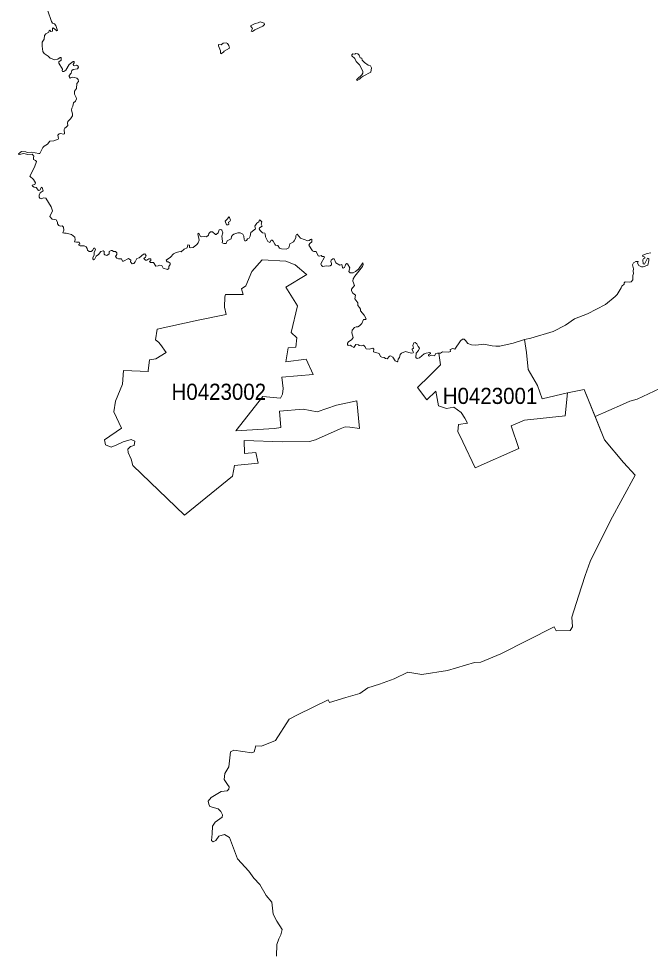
# Model space of a CAD drawing. Extents: x 369010 to 739155, y 6377141 to 6616555.
# Drawn here: x 600323 to 604240, y 6600540 to 6606320 of the extents above; entities that cross this region are included whole.
import ezdxf
from ezdxf.enums import TextEntityAlignment as Align

# ---------------------------------------------------------------- set-up
doc = ezdxf.new("R2010")
doc.units = 0
doc.header["$LTSCALE"] = 40
doc.layers.add('1', color=7, linetype='Continuous', lineweight=13)
doc.layers.add('2', color=7, linetype='Continuous')

msp = doc.modelspace()

# ---------------------------------------------------------------- linework, layer by layer
at = {"layer": '1'}
for points in [[(600573.97, 6605606.68), (600581.91, 6605608.66), (600601.77, 6605604.69), (600607.4, 6605606.35), (600606.07, 6605634.48), (600609.55, 6605642.76), (600618.82, 6605647.72), (600628.58, 6605658.15), (600626.26, 6605672.05), (600629.08, 6605683.64), (600645.3, 6605699.36), (600656.22, 6605717.4), (600656.88, 6605730.64), (600651.26, 6605752.49), (600652.91, 6605765.4), (600659.86, 6605777.97), (600662.51, 6605798.17), (600676.08, 6605808.92), (600681.05, 6605824.15), (600680.38, 6605832.42), (600669.46, 6605852.29), (600669.13, 6605870.16), (600681.05, 6605888.03), (600683.69, 6605917.83), (600693.62, 6605931.73), (600691.97, 6605942.82), (600683.69, 6605951.75), (600669.13, 6605956.72), (600657.21, 6605957.05), (600643.64, 6605952.08), (600636.69, 6605961.35), (600637.02, 6605968.63), (600647.95, 6605981.88), (600653.24, 6605998.76), (600661.19, 6606004.38), (600687.67, 6606009.68), (600694.62, 6606019.94), (600692.8, 6606027.06), (600681.38, 6606031.36), (600667.81, 6606027.55), (600662.51, 6606029.21), (600660.52, 6606037.15), (600668.47, 6606047.41), (600668.14, 6606055.36), (600660.85, 6606055.03), (600636.03, 6606036.16), (600615.84, 6606000.41), (600603.76, 6605992.8), (600595.15, 6605993.13), (600592.17, 6605996.44), (600595.15, 6606008.36), (600572.64, 6606045.1), (600572.97, 6606052.71), (600587.21, 6606063.97), (600587.87, 6606079.69), (600581.25, 6606080.68), (600566.02, 6606069.1), (600546.82, 6606064.96), (600519.68, 6606074.89), (600506.94, 6606087.96), (600482.11, 6606104.18), (600474.17, 6606117.42), (600469.2, 6606150.52), (600469.04, 6606175.68), (600481.61, 6606192.56), (600483.27, 6606215.24), (600491.54, 6606227.15), (600511.07, 6606235.92), (600512.4, 6606247.67), (600517.03, 6606249.33), (600522.66, 6606241.72), (600532.92, 6606243.7), (600533.25, 6606260.25), (600536.89, 6606264.56), (600559.07, 6606245.69), (600564.03, 6606247.01), (600553.11, 6606277.47), (600544.51, 6606289.05), (600533.58, 6606293.35), (600526.63, 6606302.62), (600505.12, 6606368.66)], [(600911.1, 6604878.46), (600903.81, 6604884.42), (600896.2, 6604883.76), (600884.62, 6604876.47), (600883.95, 6604862.9), (600870.88, 6604853.3), (600856.65, 6604856.28), (600853, 6604859.92), (600853.34, 6604877.8), (600847.71, 6604881.77), (600831.82, 6604877.47), (600818.25, 6604858.6), (600803.68, 6604848.67), (600793.09, 6604828.48), (600787.8, 6604826.49), (600782.83, 6604832.45), (600782.5, 6604840.39), (600791.44, 6604854.63), (600790.44, 6604873.16), (600798.72, 6604888.39), (600796.07, 6604898.82), (600789.78, 6604898.15), (600781.51, 6604883.43), (600772.9, 6604876.47), (600760.98, 6604877.8), (600749.4, 6604885.08), (600747.74, 6604895.67), (600741.29, 6604905.77), (600729.37, 6604912.39), (600705.54, 6604912.39), (600696.93, 6604917.68), (600696.93, 6604921.33), (600703.55, 6604924.64), (600697.6, 6604936.22), (600681.05, 6604934.9), (600670.12, 6604938.21), (600673.43, 6604950.79), (600670.79, 6604965.68), (600650.59, 6604981.9), (600618.82, 6604991.83), (600607.07, 6604990.84), (600597.8, 6604994.15), (600602.76, 6605010.04), (600600.78, 6605027.91), (600592.83, 6605037.34), (600580.92, 6605034.7), (600573.3, 6605038.01), (600564.03, 6605047.94), (600563.7, 6605060.18), (600555.93, 6605074.58), (600530.6, 6605078.06), (600517.03, 6605094.28), (600532.59, 6605129.7), (600524.98, 6605153.53), (600491.21, 6605206.99), (600478.14, 6605210.63), (600462.25, 6605204.34), (600454.31, 6605208.97), (600451.33, 6605214.93), (600450.33, 6605227.18), (600457.28, 6605240.09), (600476.15, 6605253.33), (600469.86, 6605274.51), (600465.56, 6605276.5), (600454.31, 6605256.64), (600445.7, 6605256.31), (600431.8, 6605274.84), (600418.56, 6605275.5), (600408.96, 6605282.79), (600407.96, 6605289.41), (600423.19, 6605292.72), (600428.16, 6605303.47), (600415.25, 6605324), (600393.4, 6605345.18), (600420.54, 6605400.79), (600434.11, 6605436.04), (600428.49, 6605442.33), (600416.24, 6605446.64), (600414.92, 6605457.89), (600417.89, 6605468.81), (600407.3, 6605480.4), (600380.16, 6605479.4), (600355.67, 6605485.36), (600325.87, 6605478.91), (600323.23, 6605483.21), (600341.27, 6605496.78), (600367.58, 6605494.63), (600376.85, 6605490.99), (600403.33, 6605493.97), (600447.69, 6605484.04), (600454.31, 6605485.69), (600472.18, 6605521.44), (600480.62, 6605530.38), (600501.81, 6605541.97), (600516.7, 6605560.67), (600540.86, 6605563.65), (600568.01, 6605574.24), (600569.99, 6605577.22), (600566.68, 6605597.41), (600573.97, 6605606.68)], [(602461.87, 6604456.42), (602472.79, 6604455.76), (602478.75, 6604460.89), (602465.51, 6604483.73), (602443, 6604509.39), (602442.34, 6604519.98), (602437.37, 6604530.9), (602426.95, 6604543.15), (602426.29, 6604559.7), (602406.76, 6604584.86), (602410.73, 6604606.04), (602396.16, 6604619.61), (602385.9, 6604634.51), (602385.9, 6604643.94), (602406.09, 6604666.45), (602395.5, 6604694.59), (602397.82, 6604707.16), (602407.42, 6604725.37), (602455.25, 6604785.45), (602458.56, 6604797.03), (602457.57, 6604806.96), (602429.93, 6604767.9), (602412.71, 6604752.68), (602397.16, 6604744.24), (602378.62, 6604744.9), (602369.85, 6604753.5), (602375.97, 6604776.34), (602362.07, 6604802), (602355.78, 6604802.99), (602349.33, 6604795.54), (602342.54, 6604777.83), (602336.25, 6604774.52), (602330.96, 6604777.5), (602326.65, 6604796.04), (602314.74, 6604792.73), (602290.08, 6604807.96), (602278.82, 6604831.13), (602272.2, 6604831.46), (602260.95, 6604823.18), (602258.8, 6604815.07), (602263.26, 6604803.32), (602262.6, 6604794.05), (602255.49, 6604788.92), (602242.08, 6604787.1), (602229.5, 6604789.42), (602209.97, 6604785.12), (602200.7, 6604791.07), (602197.72, 6604801), (602218.58, 6604841.39), (602217.92, 6604846.02), (602204.68, 6604846.35), (602199.05, 6604851.98), (602188.79, 6604848.67), (602179.85, 6604849.99), (602167.77, 6604877.14), (602152.54, 6604877.14), (602144.6, 6604882.43), (602123.41, 6604917.68), (602128.05, 6604927.95), (602141.29, 6604938.21), (602141.29, 6604951.45), (602138.97, 6604954.1), (602133.67, 6604952.77), (602123.74, 6604944.83), (602117.12, 6604943.5), (602071.11, 6604961.05), (602049.6, 6604983.89), (602045.13, 6604982.73), (602041.49, 6604973.62), (602042.48, 6604962.04), (602031.89, 6604942.84), (602026.59, 6604936.55), (602005.08, 6604923.97), (601998.13, 6604900.64), (601982.24, 6604892.69), (601952.45, 6604894.35), (601941.52, 6604898.65), (601930.93, 6604914.04), (601916.2, 6604917.68), (601910.91, 6604922.65), (601901.31, 6604941.52), (601894.36, 6604948.47), (601889.72, 6604948.14), (601881.12, 6604934.23), (601869.2, 6604938.87), (601853.97, 6604968.33), (601852.65, 6604987.03), (601848.68, 6604991.17), (601834.77, 6604993.15), (601820.21, 6605007.39), (601814.91, 6605017.32), (601815.91, 6605024.93), (601832.46, 6605035.36), (601827.82, 6605046.61), (601830.8, 6605060.51), (601821.2, 6605072.1), (601815.91, 6605073.09), (601811.6, 6605060.85), (601799.69, 6605052.9), (601786.78, 6605033.7)], [(601786.78, 6605033.7), (601790.75, 6605018.31), (601763.11, 6604996.13), (601758.48, 6604972.3), (601752.52, 6604959.39), (601741.6, 6604956.74), (601736.3, 6604945.49), (601731.67, 6604943.5), (601726.37, 6604944.17), (601721.4, 6604951.12), (601719.75, 6604971.64), (601713.79, 6604983.89), (601696.58, 6604993.82), (601682.01, 6604993.82), (601658.18, 6604985.21), (601648.42, 6604977.93), (601643.12, 6604970.65), (601640.14, 6604956.41), (601616.97, 6604943.83), (601609.19, 6604927.95), (601595.79, 6604926.79), (601585.19, 6604930.43), (601587.18, 6604942.51), (601583.21, 6604972.96), (601588.17, 6604992.16), (601583.87, 6605009.04), (601576.26, 6605014.01), (601565.67, 6605012.68), (601560.7, 6604992.49), (601548.12, 6604982.89), (601544.15, 6604982.89), (601525.94, 6604998.45), (601512.21, 6605000.11), (601501.62, 6604989.51), (601500.29, 6604978.59), (601487.38, 6604968.33), (601476.46, 6604971.31), (601457.92, 6604968), (601448.98, 6604971.97), (601440.71, 6604990.18), (601434.42, 6604987.53), (601443.36, 6604948.47), (601436.41, 6604930.26), (601428.46, 6604920.99), (601406.28, 6604902.46), (601386.59, 6604900.8), (601382.95, 6604902.79), (601382.62, 6604915.7), (601373.02, 6604919.34), (601368.72, 6604899.31), (601350.18, 6604892.03), (601331.31, 6604875.48), (601324.36, 6604876.8), (601300.53, 6604871.18), (601282.65, 6604863.56), (601264.78, 6604842.38), (601238.46, 6604823.84), (601244.42, 6604813.25), (601251.04, 6604813.58), (601262.13, 6604804.98), (601262.79, 6604797.03), (601254.02, 6604784.45), (601254.02, 6604771.21), (601246.74, 6604765.75), (601220.26, 6604773.86), (601210.66, 6604790.08), (601196.76, 6604791.74), (601187.49, 6604787.76), (601174.58, 6604787.43), (601158.36, 6604808.29), (601139.82, 6604809.28), (601134.86, 6604815.24), (601142.8, 6604821.2), (601141.81, 6604831.46), (601131.05, 6604832.78), (601117.48, 6604823.51), (601109.21, 6604823.51), (601099.94, 6604834.77), (601108.87, 6604842.05), (601113.84, 6604851.32), (601105.56, 6604862.24), (601096.63, 6604860.92), (601071.14, 6604838.41), (601055.58, 6604835.1), (601045.65, 6604812.59), (601037.38, 6604802.99), (601027.12, 6604800.34), (601017.52, 6604813.58), (601018.51, 6604824.51), (601004.44, 6604833.11), (600974.32, 6604817.22), (600967.37, 6604818.22), (600960.09, 6604832.78), (600942.87, 6604832.78), (600931.95, 6604836.09), (600924.01, 6604847.35), (600931.29, 6604858.6), (600930.96, 6604870.18), (600923.01, 6604877.8), (600911.1, 6604878.46)], [(604242.53, 6604868.86), (604219.69, 6604865.55), (604193.54, 6604855.29), (604190.89, 6604848.67), (604204.79, 6604843.04), (604205.12, 6604836.75), (604197.18, 6604834.44), (604192.54, 6604826.82), (604196.19, 6604800.01), (604203.14, 6604798.69), (604223, 6604835.76), (604229.62, 6604834.77), (604230.28, 6604822.19), (604224.32, 6604793.72), (604194.53, 6604781.81), (604185.92, 6604781.47), (604167.39, 6604791.07), (604161.1, 6604805.97), (604164.74, 6604816.23), (604149.51, 6604816.23), (604135.94, 6604806.3), (604129.65, 6604795.71), (604136.27, 6604770.05), (604132.3, 6604756.15), (604135.28, 6604740.26), (604130.98, 6604728.35), (604131.97, 6604700.87), (604121.21, 6604689.62), (604113.27, 6604687.63), (604083.15, 6604690.28), (604076.86, 6604683.33), (604076.86, 6604675.06), (604063.29, 6604663.47), (604059.64, 6604651.55), (604034.82, 6604612), (604022.57, 6604598.1), (603961.17, 6604548.11), (603850.94, 6604491.02), (603769.35, 6604459.57), (603713.25, 6604420.51), (603636.45, 6604382.44), (603498.26, 6604340.57), (603459.69, 6604332.63), (603472.27, 6604251.86), (603481.21, 6604146.93), (603541.12, 6604046.64), (603568.1, 6603963.55), (603725.16, 6604000.96), (603830.09, 6604021.98), (603897.78, 6603854.82), (604067.09, 6603930.12), (604111.61, 6603949.65), (604158.12, 6603962.56), (604334.55, 6604045.15)], [(603992.45, 6603211.17), (604145.04, 6603491.54), (604073.88, 6603570.15), (603956.37, 6603710), (603830.09, 6604021.98), (603725.66, 6604001.12), (603711.92, 6603858.13), (603459.86, 6603832.64), (603377.6, 6603796.73), (603424.77, 6603656.38), (603152.68, 6603536.22), (603076.88, 6603698.09), (603046.59, 6603762.96), (603049.74, 6603805.17), (603106.18, 6603813.44), (603090.29, 6603843.56), (603066.29, 6603879.81), (603021.77, 6603912.91), (602976.59, 6603905.3), (602926.11, 6603920.52), (602909.06, 6604011.05), (602853.95, 6603958.26), (602795.19, 6604034.39), (602870.66, 6604106.05), (602937.69, 6604176.06), (602927.6, 6604247.89), (602919.16, 6604248.06), (602910.55, 6604244.75), (602901.94, 6604229.85), (602882.75, 6604234.15), (602868.84, 6604228.36), (602865.2, 6604230.84), (602864.21, 6604237.79), (602876.46, 6604246.07), (602876.13, 6604248.88), (602873.15, 6604251.2), (602849.65, 6604247.72), (602838.39, 6604243.42), (602809.1, 6604218.6), (602793.54, 6604215.29), (602785.6, 6604220.91), (602787.42, 6604247.39), (602801.48, 6604263.45), (602809.1, 6604279), (602799.5, 6604288.6), (602791.88, 6604306.15), (602781.95, 6604312.77), (602774.01, 6604310.78), (602766.56, 6604295.55), (602771.2, 6604278.51), (602763.75, 6604272.72), (602763.75, 6604267.09), (602770.37, 6604253.19), (602769.04, 6604249.21), (602756.47, 6604246.73), (602721.38, 6604257.16), (602696.88, 6604247.06), (602688.11, 6604238.79), (602683.81, 6604219.59), (602676.2, 6604209.33), (602675.2, 6604198.07), (602669.91, 6604194.43), (602657.99, 6604199.73), (602643.76, 6604222.9), (602629.19, 6604230.18), (602621.91, 6604228.53), (602607.68, 6604213.3), (602598.41, 6604214.29), (602590.47, 6604220.25), (602574.58, 6604222.24), (602565.97, 6604227.53), (602558.52, 6604245.57), (602522.44, 6604256.5), (602524.43, 6604272.72), (602519.13, 6604278.34), (602497.95, 6604272.72), (602478.25, 6604273.38), (602469.81, 6604289.27), (602461.21, 6604296.88), (602448.63, 6604293.57), (602435.39, 6604294.23), (602429.6, 6604298.86), (602414.7, 6604300.85), (602400.47, 6604282.31), (602385.9, 6604289.93), (602381.6, 6604296.55), (602366.04, 6604295.22), (602361.74, 6604300.19), (602362.07, 6604309.13), (602367.7, 6604318.06), (602389.54, 6604331.63), (602398.15, 6604344.54), (602388.22, 6604373.34), (602391.53, 6604390.39), (602406.09, 6604406.94), (602416.02, 6604411.57), (602425.29, 6604409.59), (602436.38, 6604416.54), (602451.28, 6604431.43), (602461.87, 6604456.42)], [(604334.55, 6604045.15), (604158.12, 6603962.56), (604111.61, 6603949.65), (604067.09, 6603930.12), (603897.78, 6603854.82), (603956.37, 6603710), (604073.88, 6603570.15), (604145.04, 6603491.54), (603992.45, 6603211.17), (603866.34, 6602956.79), (603834.72, 6602869.24), (603795, 6602742.13), (603753.46, 6602612.05), (603757.1, 6602551.64), (603742.7, 6602529.13), (603655.65, 6602527.64), (603643.07, 6602550.98), (603313.72, 6602384.15), (603187.77, 6602331.85), (603149.87, 6602330.03), (602982.05, 6602280.38), (602823.33, 6602256.05), (602736.94, 6602269.62), (602651.04, 6602228.91), (602560.34, 6602196.63), (602489.01, 6602173.13), (602438.53, 6602138.87), (602350.98, 6602114.38), (602250.52, 6602082.1), (602241.42, 6602098.32), (602051.92, 6602006.3), (601999.62, 6601980.15), (601914.71, 6601846.59), (601828.65, 6601812.33), (601794.23, 6601813.99), (601783.96, 6601777.74), (601769.24, 6601770.46), (601657.85, 6601786.18), (601636.5, 6601775.92), (601625.41, 6601683.24), (601602.24, 6601643.35)], [(601921, 6600509.49), (601923.82, 6600581.81), (601936.89, 6600618.06), (601949.8, 6600642.05), (601957.25, 6600676.48), (601923.82, 6600727.45), (601901.64, 6600771.15), (601892.54, 6600845.62), (601857.12, 6600886.5), (601818.22, 6600954.19), (601781.15, 6600993.25), (601749.54, 6601037.77), (601680.86, 6601112.91), (601629.88, 6601245.48), (601599.43, 6601263.85), (601565, 6601254.58), (601546.47, 6601226.78), (601529.75, 6601218.34), (601518.66, 6601226.78), (601523.3, 6601269.31), (601525.12, 6601316.65), (601541.83, 6601341.81), (601585.53, 6601372.42), (601586.35, 6601387.15), (601577.08, 6601407.68), (601559.54, 6601424.39), (601507.9, 6601438.79), (601501.95, 6601453.02), (601499.13, 6601470.73), (601516.84, 6601492.91), (601578.91, 6601530.98), (601616.97, 6601534.78), (601627.23, 6601545.87), (601628.23, 6601560.77), (601618.79, 6601574.67), (601598.43, 6601606.11), (601602.24, 6601643.35), (601625.41, 6601683.24), (601636.5, 6601775.92), (601657.85, 6601786.18), (601769.24, 6601770.46), (601783.96, 6601777.74), (601794.23, 6601813.99), (601828.65, 6601812.33), (601914.71, 6601846.59), (601999.62, 6601980.15), (602051.92, 6602006.3), (602241.42, 6602098.32), (602250.52, 6602082.1), (602350.98, 6602114.38), (602438.53, 6602138.87), (602489.01, 6602173.13), (602560.34, 6602196.63), (602651.04, 6602228.91), (602736.94, 6602269.62), (602823.33, 6602256.05), (602982.05, 6602280.38), (603149.87, 6602330.03), (603187.77, 6602331.85), (603313.72, 6602384.15), (603643.07, 6602550.98), (603655.65, 6602527.64), (603742.7, 6602529.13), (603757.1, 6602551.64), (603753.46, 6602612.05), (603795, 6602742.13), (603834.72, 6602869.24), (603866.34, 6602956.79), (603992.45, 6603211.17)], [(601602.24, 6601643.35), (601598.43, 6601606.11), (601618.79, 6601574.67), (601628.23, 6601560.77), (601627.23, 6601545.87), (601616.97, 6601534.78), (601578.91, 6601530.98), (601516.84, 6601492.91), (601499.13, 6601470.73), (601501.95, 6601453.02), (601507.9, 6601438.79), (601559.54, 6601424.39), (601577.08, 6601407.68), (601586.35, 6601387.15), (601585.53, 6601372.42), (601541.83, 6601341.81), (601525.12, 6601316.65), (601523.3, 6601269.31), (601518.66, 6601226.78), (601529.75, 6601218.34), (601546.47, 6601226.78), (601565, 6601254.58), (601599.43, 6601263.85), (601629.88, 6601245.48), (601680.86, 6601112.91), (601749.54, 6601037.77), (601781.15, 6600993.25), (601818.22, 6600954.19), (601857.12, 6600886.5), (601892.54, 6600845.62), (601901.64, 6600771.15), (601923.82, 6600727.45), (601957.25, 6600676.48), (601949.8, 6600642.05), (601936.89, 6600618.06), (601923.82, 6600581.81), (601921, 6600509.49)]]:
    msp.add_lwpolyline(points, dxfattribs=at)
for points in [[(601819.71, 6606301.63), (601808.96, 6606295.51), (601788.76, 6606290.54), (601761.62, 6606274.98), (601772.38, 6606259.59), (601765.43, 6606242.05), (601773.21, 6606240.23), (601788.1, 6606250.82), (601837.75, 6606273), (601848.02, 6606285.24), (601844.87, 6606293.19)], [(601610.85, 6606170.72), (601591.48, 6606167.9), (601578.08, 6606159.13), (601562.19, 6606159.79), (601562.02, 6606152.68), (601574.93, 6606121.06), (601573.94, 6606106.33), (601576.75, 6606102.53), (601593.8, 6606112.29), (601597.94, 6606119.08), (601630.05, 6606136.79), (601627.07, 6606153.17), (601618.3, 6606166.08)], [(602418.34, 6605939.51), (602421.82, 6605937.02), (602437.04, 6605945.3), (602445.98, 6605956.06), (602459.55, 6605964.66), (602507.22, 6605988.99), (602511.52, 6606015.31), (602505.56, 6606029.04), (602491, 6606032.85), (602466.5, 6606048.41), (602453.26, 6606062.31), (602450.95, 6606075.38), (602439.86, 6606078.2), (602434.23, 6606094.91), (602425.62, 6606102.86), (602413.54, 6606105.51), (602406.59, 6606101.04), (602396.16, 6606101.7), (602389.21, 6606095.25), (602389.21, 6606090.28), (602408.25, 6606073.73), (602416.36, 6606054.7), (602436.38, 6606034.34), (602457.73, 6605995.12), (602457.07, 6605981.71), (602450.62, 6605972.28), (602421.49, 6605945.96)], [(601603.9, 6605064.98), (601611.34, 6605042.31), (601619.45, 6605042.31), (601626.07, 6605046.12), (601624.25, 6605060.02), (601632.03, 6605064.32), (601636.34, 6605072.1), (601631.04, 6605088.15), (601625.58, 6605091.79), (601619.12, 6605079.38)], [(600861.94, 6603678.56), (600856.48, 6603709.34), (600961.08, 6603782.99), (600914.08, 6603883.45), (600923.51, 6603950.48), (600967.53, 6604054.75), (600973.16, 6604139.15), (601128.07, 6604133.2), (601126.75, 6604138.49), (601133.7, 6604205.19), (601173.75, 6604212.97), (601238.3, 6604250.87), (601202.71, 6604300.85), (601190.47, 6604315.25), (601172.59, 6604330.81), (601181.53, 6604395.35), (601436.08, 6604452.12), (601610.52, 6604487.71), (601599.43, 6604533.22), (601601.58, 6604596.61), (601606.54, 6604611.5), (601714.29, 6604610.34), (601704.36, 6604647.09), (601732.16, 6604664.79), (601769.9, 6604752.68), (601832.13, 6604825), (601978.93, 6604817.22), (602037.68, 6604794.22), (602106.53, 6604737.45), (602109.84, 6604735.3), (601978.93, 6604657.02), (602052.08, 6604540.67), (602013.02, 6604374.5), (602048.61, 6604343.22), (602040.83, 6604284.3), (601994.16, 6604280), (601979.76, 6604193.27), (602105.21, 6604210.32), (602149.56, 6604114.66), (601955.1, 6604097.94), (601962.87, 6604029.09), (601958.41, 6603993.51), (601946.16, 6603969.02), (601836.26, 6603978.95), (601670.76, 6603765.11), (601908.75, 6603779.68), (601949.8, 6603787.46), (601940.86, 6603888.58), (602086.51, 6603899.67), (602174.22, 6603882.95), (602293.88, 6603926.15), (602420.49, 6603951.64), (602437.37, 6603780.18), (602376.8, 6603789.44), (602348.66, 6603790.6), (602317.38, 6603778.02), (602163.8, 6603709.34), (602126.89, 6603699.41), (601958.9, 6603698.42), (601722.23, 6603706.2), (601724.38, 6603626.09), (601794.39, 6603631.72), (601807.8, 6603565.02), (601661, 6603550.62), (601649.08, 6603484.42), (601352.5, 6603242.78), (601030.92, 6603552.11), (601021.16, 6603591.17), (601002.12, 6603631.22), (601001.13, 6603653.4), (601016.52, 6603668.63), (601039.86, 6603675.41), (601043.17, 6603702.06), (601020.99, 6603713.15), (600970.84, 6603697.75), (600931.95, 6603679.38), (600896.04, 6603664.65)], [(601949.8, 6603787.46), (601908.75, 6603779.68), (601670.76, 6603765.11), (601836.26, 6603978.95), (601946.16, 6603969.02), (601958.41, 6603993.51), (601962.87, 6604029.09), (601955.1, 6604097.94), (602149.56, 6604114.66), (602105.21, 6604210.32), (601979.76, 6604193.27), (601994.16, 6604280), (602040.83, 6604284.3), (602048.61, 6604343.22), (602013.02, 6604374.5), (602052.08, 6604540.67), (601978.93, 6604657.02), (602109.84, 6604735.3), (602106.53, 6604737.45), (602037.68, 6604794.22), (601978.93, 6604817.22), (601832.13, 6604825), (601769.9, 6604752.68), (601732.16, 6604664.79), (601704.36, 6604647.09), (601714.29, 6604610.34), (601606.54, 6604611.5), (601601.58, 6604596.61), (601599.43, 6604533.22), (601610.52, 6604487.71), (601436.08, 6604452.12), (601181.53, 6604395.35), (601172.59, 6604330.81), (601190.47, 6604315.25), (601202.71, 6604300.85), (601238.3, 6604250.87), (601173.75, 6604212.97), (601133.7, 6604205.19), (601126.75, 6604138.49), (601128.07, 6604133.2), (600973.16, 6604139.15), (600967.53, 6604054.75), (600923.51, 6603950.48), (600914.08, 6603883.45), (600961.08, 6603782.99), (600856.48, 6603709.34), (600861.94, 6603678.56), (600896.04, 6603664.65), (600931.95, 6603679.38), (600970.84, 6603697.75), (601020.99, 6603713.15), (601043.17, 6603702.06), (601039.86, 6603675.41), (601016.52, 6603668.63), (601001.13, 6603653.4), (601002.12, 6603631.22), (601021.16, 6603591.17), (601030.92, 6603552.11), (601352.5, 6603242.78), (601649.08, 6603484.42), (601661, 6603550.62), (601807.8, 6603565.02), (601794.39, 6603631.72), (601724.38, 6603626.09), (601722.23, 6603706.2), (601958.9, 6603698.42), (602126.89, 6603699.41), (602163.8, 6603709.34), (602317.38, 6603778.02), (602348.66, 6603790.6), (602376.8, 6603789.44), (602437.37, 6603780.18), (602420.49, 6603951.64), (602293.88, 6603926.15), (602174.22, 6603882.95), (602086.51, 6603899.67), (601940.86, 6603888.58)], [(602927.6, 6604247.89), (602937.69, 6604176.06), (602870.66, 6604106.05), (602795.19, 6604034.39), (602853.95, 6603958.26), (602909.06, 6604011.05), (602926.11, 6603920.52), (602976.59, 6603905.3), (603021.77, 6603912.91), (603066.29, 6603879.81), (603090.29, 6603843.56), (603106.18, 6603813.44), (603049.74, 6603805.17), (603046.59, 6603762.96), (603076.88, 6603698.09), (603152.68, 6603536.22), (603424.77, 6603656.38), (603377.6, 6603796.73), (603459.86, 6603832.64), (603711.92, 6603858.13), (603725.66, 6604001.12), (603725.16, 6604000.96), (603568.1, 6603963.55), (603541.12, 6604046.64), (603481.21, 6604146.93), (603472.27, 6604251.86), (603459.69, 6604332.63), (603389.68, 6604309.95), (603305.61, 6604291.25), (603282.77, 6604290.92), (603259.6, 6604292.58), (603207.8, 6604303.17), (603158.48, 6604296.88), (603130.01, 6604298.2), (603107.5, 6604307.14), (603094.26, 6604325.68), (603085.16, 6604333.29), (603075.23, 6604334.28), (603061.99, 6604323.03), (603026.9, 6604273.05), (603015.65, 6604275.36), (602998.43, 6604271.06), (602999.76, 6604258.15), (602987.84, 6604254.51), (602951.93, 6604255.83), (602938.02, 6604247.72)]]:
    msp.add_lwpolyline(points, close=True, dxfattribs=at)

# ---------------------------------------------------------------- texts
at = {"layer": '2', "width": 0.95}
for s, p in [('H0423002', (601564.33, 6603958.15)), ('H0423001', (603245.82, 6603932.64))]:
    msp.add_text(s, height=100, dxfattribs=at).set_placement(p, align=Align.CENTER)

doc.saveas('drawing.dxf')
